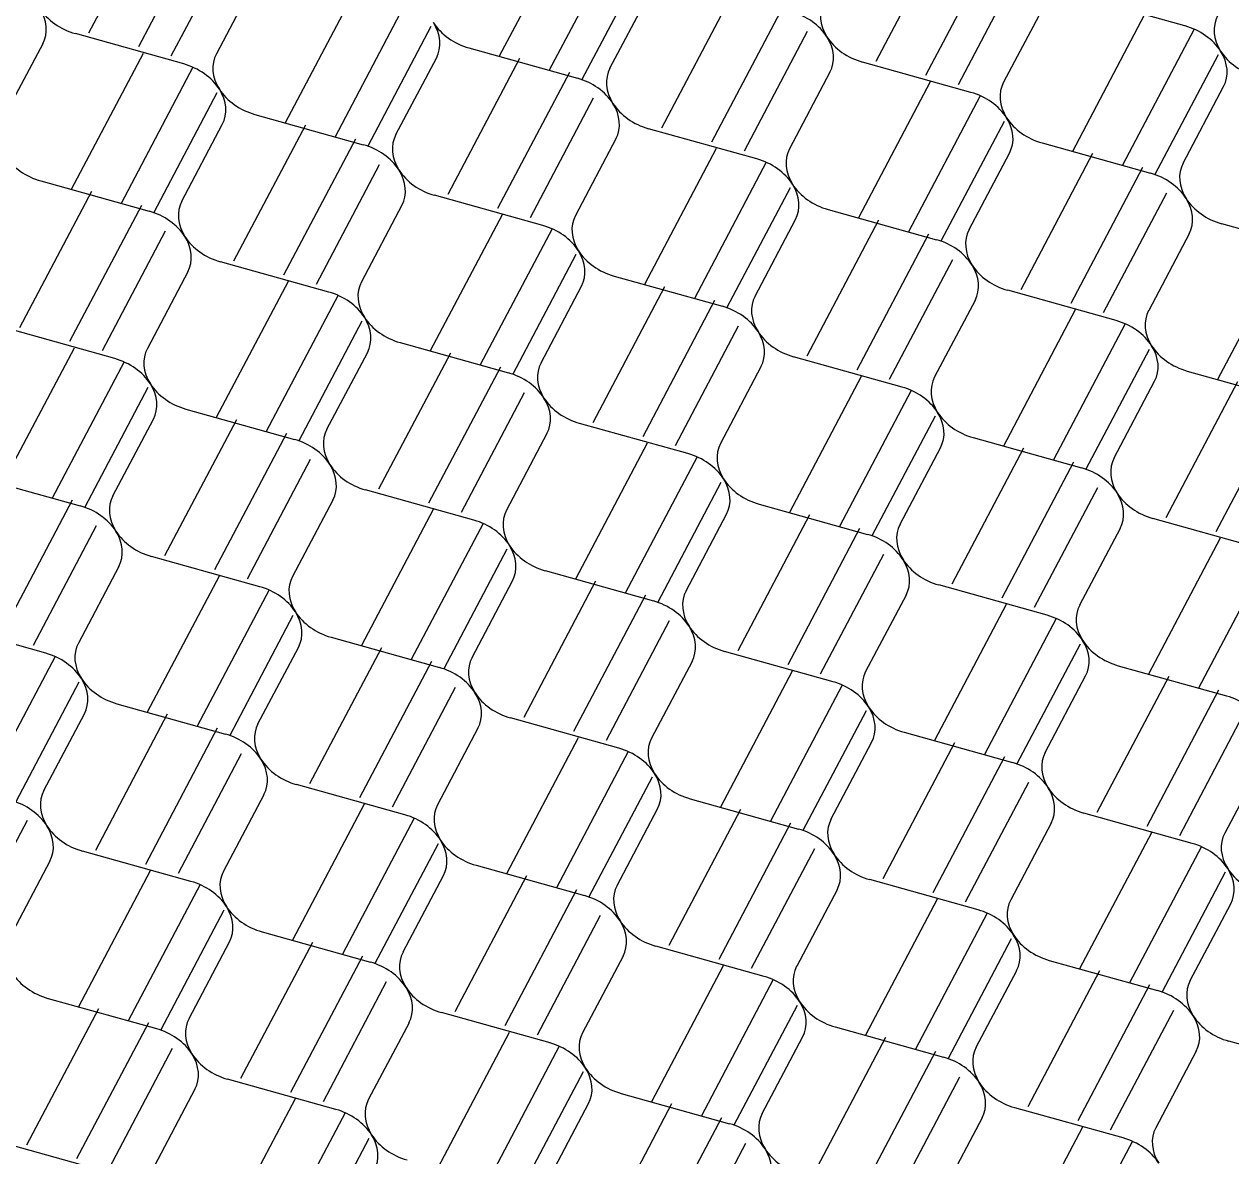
# Model space of a CAD drawing. Extents: x 638850 to 644908, y 297188 to 298900.
# Drawn here: x 639839.62 to 639876.79, y 297907.57 to 297942.42 of the extents above; entities that cross this region are included whole.
import ezdxf

# ---------------------------------------------------------------- set-up
doc = ezdxf.new("R2010")
doc.units = 0
doc.layers.add('2', color=7, linetype='Continuous')

msp = doc.modelspace()

# ---------------------------------------------------------------- linework, layer by layer
at = {"layer": '2'}
for p, q in [((639843.816, 297946.333), (639841.606, 297942.144)), ((639845.356, 297945.906), (639843.144, 297941.714)), ((639856.47, 297945.617), (639854.259, 297941.427)), ((639868.065, 297945.455), (639865.854, 297941.266)), ((639846.091, 297945.115), (639844.146, 297941.429)), ((639858.01, 297945.19), (639855.798, 297940.998)), ((639869.605, 297945.028), (639867.393, 297940.836)), ((639858.744, 297944.398), (639856.8, 297940.712)), ((639870.34, 297944.237), (639868.395, 297940.551)), ((639846.79, 297943.862), (639845.544, 297941.505)), ((639849.876, 297943.568), (639847.665, 297939.378)), ((639857.668, 297941.066), (639858.915, 297943.423)), ((639861.471, 297943.406), (639859.261, 297939.217)), ((639875.382, 297942.364), (639872.043, 297943.296)), ((639851.416, 297943.141), (639849.204, 297938.949)), ((639863.011, 297942.979), (639860.799, 297938.787)), ((639871.039, 297942.984), (639869.793, 297940.627)), ((639874.127, 297942.689), (639871.916, 297938.499)), ((639844.54, 297941.193), (639841.2, 297942.125)), ((639852.15, 297942.349), (639850.206, 297938.663)), ((639863.746, 297942.188), (639861.801, 297938.502)), ((639875.667, 297942.262), (639873.455, 297938.07)), ((639840.196, 297941.813), (639838.95, 297939.456)), ((639843.284, 297941.518), (639841.073, 297937.328)), ((639851.074, 297939.017), (639852.321, 297941.374)), ((639854.879, 297941.356), (639852.669, 297937.167)), ((639853.325, 297941.686), (639856.664, 297940.754)), ((639876.401, 297941.47), (639874.457, 297937.784)), ((639844.824, 297941.091), (639842.612, 297936.899)), ((639868.789, 297940.315), (639865.449, 297941.247)), ((639856.419, 297940.929), (639854.207, 297936.737)), ((639864.445, 297940.935), (639863.199, 297938.578)), ((639867.533, 297940.64), (639865.322, 297936.45)), ((639845.559, 297940.299), (639843.614, 297936.613)), ((639875.325, 297938.138), (639876.57, 297940.496)), ((639857.154, 297940.138), (639855.209, 297936.452)), ((639869.073, 297940.213), (639866.861, 297936.021)), ((639846.731, 297939.637), (639850.07, 297938.704)), ((639844.481, 297936.968), (639845.727, 297939.325)), ((639848.285, 297939.307), (639846.075, 297935.117)), ((639862.195, 297938.265), (639858.855, 297939.198)), ((639869.807, 297939.421), (639867.863, 297935.735)), ((639849.825, 297938.88), (639847.614, 297934.688)), ((639857.851, 297938.886), (639856.607, 297936.528)), ((639870.982, 297938.758), (639874.321, 297937.825)), ((639860.94, 297938.593), (639858.729, 297934.403)), ((639868.731, 297936.089), (639869.979, 297938.448)), ((639872.535, 297938.431), (639870.325, 297934.241)), ((639850.56, 297938.088), (639848.615, 297934.402)), ((639862.48, 297938.166), (639860.268, 297933.974)), ((639874.075, 297938.004), (639871.863, 297933.812)), ((639840.137, 297937.588), (639843.476, 297936.655)), ((639863.215, 297937.374), (639861.27, 297933.688)), ((639841.693, 297937.26), (639839.482, 297933.07)), ((639855.601, 297936.216), (639852.264, 297937.148)), ((639874.81, 297937.212), (639872.865, 297933.526)), ((639843.233, 297936.833), (639841.021, 297932.641)), ((639851.258, 297936.839), (639850.013, 297934.479)), ((639854.346, 297936.544), (639852.135, 297932.354)), ((639864.389, 297936.711), (639867.728, 297935.778)), ((639862.139, 297934.042), (639863.385, 297936.399)), ((639865.941, 297936.382), (639863.731, 297932.192)), ((639879.853, 297935.339), (639876.513, 297936.272)), ((639843.967, 297936.041), (639842.022, 297932.355)), ((639855.886, 297936.117), (639853.674, 297931.924)), ((639867.481, 297935.955), (639865.27, 297931.763)), ((639875.509, 297935.96), (639874.263, 297933.603)), ((639878.595, 297935.666), (639876.384, 297931.476)), ((639849.008, 297934.169), (639845.671, 297935.101)), ((639856.621, 297935.325), (639854.676, 297931.639)), ((639868.216, 297935.163), (639866.271, 297931.477)), ((639844.665, 297934.79), (639843.42, 297932.431)), ((639847.752, 297934.495), (639845.542, 297930.305)), ((639855.545, 297931.992), (639856.791, 297934.35)), ((639859.348, 297934.333), (639857.137, 297930.143)), ((639857.795, 297934.662), (639861.134, 297933.729)), ((639849.292, 297934.068), (639847.08, 297929.875)), ((639873.259, 297933.29), (639869.92, 297934.223)), ((639860.888, 297933.906), (639858.676, 297929.714)), ((639868.915, 297933.911), (639867.669, 297931.553)), ((639872.001, 297933.617), (639869.79, 297929.427)), ((639850.027, 297933.276), (639848.082, 297929.59)), ((639873.541, 297933.19), (639871.329, 297928.997)), ((639842.416, 297932.119), (639839.077, 297933.052)), ((639861.622, 297933.114), (639859.677, 297929.428)), ((639841.16, 297932.445), (639838.95, 297928.255)), ((639851.201, 297932.613), (639854.541, 297931.68)), ((639848.951, 297929.943), (639850.197, 297932.301)), ((639852.754, 297932.284), (639850.543, 297928.094)), ((639866.665, 297931.241), (639863.326, 297932.174)), ((639874.276, 297932.398), (639872.331, 297928.712)), ((639842.7, 297932.018), (639840.488, 297927.825)), ((639854.294, 297931.857), (639852.082, 297927.665)), ((639862.321, 297931.862), (639861.075, 297929.504)), ((639875.45, 297931.735), (639878.789, 297930.802)), ((639865.407, 297931.568), (639863.197, 297927.378)), ((639873.2, 297929.065), (639874.446, 297931.423)), ((639877.002, 297931.406), (639874.792, 297927.216)), ((639843.435, 297931.226), (639841.49, 297927.54)), ((639855.028, 297931.065), (639853.084, 297927.379)), ((639866.947, 297931.141), (639864.735, 297926.948)), ((639878.543, 297930.979), (639876.331, 297926.787)), ((639842.357, 297927.894), (639843.603, 297930.251)), ((639846.16, 297930.235), (639843.949, 297926.045)), ((639844.607, 297930.564), (639847.947, 297929.631)), ((639867.682, 297930.349), (639865.737, 297926.663)), ((639860.071, 297929.192), (639856.732, 297930.125)), ((639847.7, 297929.808), (639845.488, 297925.616)), ((639855.728, 297929.813), (639854.481, 297927.455)), ((639858.813, 297929.519), (639856.603, 297925.329)), ((639868.856, 297929.686), (639872.196, 297928.753)), ((639860.353, 297929.092), (639858.141, 297924.899)), ((639866.606, 297927.016), (639867.852, 297929.374)), ((639870.41, 297929.359), (639868.199, 297925.169)), ((639848.434, 297929.016), (639846.49, 297925.33)), ((639871.95, 297928.932), (639869.738, 297924.74)), ((639838.014, 297928.515), (639841.353, 297927.582)), ((639853.477, 297927.143), (639850.138, 297928.076)), ((639861.088, 297928.3), (639859.143, 297924.614)), ((639872.684, 297928.14), (639870.74, 297924.454)), ((639841.107, 297927.761), (639838.895, 297923.569)), ((639849.134, 297927.763), (639847.888, 297925.406)), ((639862.262, 297927.637), (639865.602, 297926.704)), ((639852.22, 297927.472), (639850.01, 297923.282)), ((639860.012, 297924.967), (639861.259, 297927.326)), ((639863.816, 297927.31), (639861.605, 297923.12)), ((639841.842, 297926.969), (639839.897, 297923.283)), ((639853.761, 297927.045), (639851.549, 297922.852)), ((639865.356, 297926.883), (639863.144, 297922.691)), ((639873.384, 297926.887), (639872.137, 297924.53)), ((639877.727, 297926.267), (639874.388, 297927.2)), ((639876.469, 297926.594), (639874.259, 297922.404)), ((639854.495, 297926.253), (639852.55, 297922.567)), ((639878.009, 297926.167), (639875.797, 297921.974)), ((639846.883, 297925.094), (639843.545, 297926.029)), ((639866.091, 297926.091), (639864.146, 297922.405)), ((639842.541, 297925.716), (639841.295, 297923.359)), ((639845.627, 297925.423), (639843.416, 297921.233)), ((639855.67, 297925.59), (639859.009, 297924.657)), ((639853.419, 297922.92), (639854.665, 297925.277)), ((639857.222, 297925.261), (639855.011, 297921.071)), ((639871.133, 297924.218), (639867.794, 297925.151)), ((639847.167, 297924.996), (639844.955, 297920.803)), ((639858.762, 297924.834), (639856.55, 297920.641)), ((639866.79, 297924.838), (639865.544, 297922.481)), ((639869.875, 297924.545), (639867.665, 297920.355)), ((639840.291, 297923.047), (639836.951, 297923.98)), ((639847.901, 297924.204), (639845.957, 297920.518)), ((639859.497, 297924.042), (639857.552, 297920.356)), ((639871.416, 297924.118), (639869.204, 297919.925)), ((639849.076, 297923.541), (639852.415, 297922.608)), ((639846.825, 297920.871), (639848.071, 297923.228)), ((639850.626, 297923.215), (639848.416, 297919.025)), ((639872.15, 297923.326), (639870.205, 297919.64)), ((639840.575, 297922.946), (639838.363, 297918.753)), ((639852.167, 297922.788), (639849.955, 297918.595)), ((639860.196, 297922.789), (639858.95, 297920.432)), ((639864.539, 297922.169), (639861.2, 297923.102)), ((639863.284, 297922.495), (639861.073, 297918.305)), ((639873.325, 297922.663), (639876.664, 297921.73)), ((639841.309, 297922.154), (639839.365, 297918.468)), ((639864.824, 297922.068), (639862.612, 297917.875)), ((639871.074, 297919.993), (639872.32, 297922.35)), ((639874.879, 297922.333), (639872.668, 297918.143)), ((639852.901, 297921.996), (639850.956, 297918.31)), ((639876.419, 297921.906), (639874.207, 297917.713)), ((639842.482, 297921.492), (639845.821, 297920.559)), ((639840.231, 297918.822), (639841.478, 297921.179)), ((639844.033, 297921.166), (639841.822, 297916.976)), ((639857.945, 297920.12), (639854.606, 297921.053)), ((639865.558, 297921.276), (639863.614, 297917.59)), ((639877.154, 297921.114), (639875.209, 297917.428)), ((639845.573, 297920.738), (639843.361, 297916.546)), ((639853.602, 297920.74), (639852.356, 297918.383)), ((639866.731, 297920.614), (639870.07, 297919.681)), ((639856.69, 297920.446), (639854.479, 297916.256)), ((639864.482, 297917.943), (639865.726, 297920.301)), ((639868.283, 297920.287), (639866.073, 297916.097)), ((639846.307, 297919.947), (639844.363, 297916.261)), ((639858.23, 297920.018), (639856.018, 297915.826)), ((639869.824, 297919.859), (639867.612, 297915.667)), ((639877.853, 297919.861), (639876.607, 297917.504)), ((639858.964, 297919.227), (639857.02, 297915.541)), ((639870.558, 297919.068), (639868.613, 297915.382)), ((639847.008, 297918.691), (639845.762, 297916.334)), ((639851.352, 297918.071), (639848.012, 297919.003)), ((639850.097, 297918.399), (639847.886, 297914.209)), ((639860.137, 297918.564), (639863.476, 297917.632)), ((639851.637, 297917.971), (639849.425, 297913.779)), ((639857.888, 297915.894), (639859.133, 297918.252)), ((639861.691, 297918.239), (639859.48, 297914.05)), ((639875.602, 297917.192), (639872.263, 297918.124)), ((639839.713, 297917.898), (639837.769, 297914.212)), ((639863.231, 297917.812), (639861.019, 297913.62)), ((639871.26, 297917.814), (639870.013, 297915.455)), ((639874.346, 297917.521), (639872.135, 297913.331)), ((639844.758, 297916.022), (639841.419, 297916.954)), ((639852.372, 297917.18), (639850.427, 297913.494)), ((639863.965, 297917.021), (639862.021, 297913.335)), ((639875.886, 297917.093), (639873.674, 297912.901)), ((639840.414, 297916.642), (639839.168, 297914.285)), ((639853.546, 297916.516), (639856.882, 297915.583)), ((639843.503, 297916.349), (639841.292, 297912.16)), ((639851.296, 297913.847), (639852.54, 297916.205)), ((639855.097, 297916.19), (639852.886, 297912.001)), ((639876.62, 297916.302), (639874.676, 297912.616)), ((639845.043, 297915.922), (639842.831, 297911.73)), ((639856.637, 297915.763), (639854.425, 297911.571)), ((639864.666, 297915.765), (639863.42, 297913.408)), ((639869.01, 297915.145), (639865.67, 297916.077)), ((639867.752, 297915.471), (639865.541, 297911.282)), ((639845.778, 297915.131), (639843.833, 297911.445)), ((639857.371, 297914.972), (639855.427, 297911.286)), ((639869.292, 297915.044), (639867.08, 297910.852)), ((639875.544, 297912.969), (639876.791, 297915.326)), ((639846.952, 297914.467), (639850.291, 297913.535)), ((639870.027, 297914.253), (639868.082, 297910.567)), ((639844.702, 297911.798), (639845.946, 297914.156)), ((639848.503, 297914.141), (639846.292, 297909.952)), ((639862.416, 297913.096), (639859.077, 297914.028)), ((639850.043, 297913.714), (639847.831, 297909.522)), ((639858.072, 297913.716), (639856.826, 297911.359)), ((639871.201, 297913.589), (639874.54, 297912.657)), ((639861.158, 297913.422), (639858.947, 297909.233)), ((639868.951, 297910.92), (639870.197, 297913.277)), ((639872.752, 297913.263), (639870.541, 297909.074)), ((639850.778, 297912.923), (639848.833, 297909.237)), ((639862.698, 297912.995), (639860.486, 297908.803)), ((639874.292, 297912.836), (639872.08, 297908.644)), ((639840.358, 297912.418), (639843.697, 297911.486)), ((639841.909, 297912.092), (639839.698, 297907.903)), ((639863.433, 297912.204), (639861.488, 297908.518)), ((639875.026, 297912.045), (639873.082, 297908.359)), ((639843.449, 297911.665), (639841.237, 297907.473)), ((639851.478, 297911.667), (639850.232, 297909.31)), ((639855.822, 297911.047), (639852.483, 297911.979)), ((639854.564, 297911.373), (639852.354, 297907.184)), ((639864.607, 297911.54), (639867.946, 297910.608)), ((639856.104, 297910.946), (639853.892, 297906.754)), ((639862.357, 297908.871), (639863.603, 297911.228)), ((639866.158, 297911.214), (639863.947, 297907.025)), ((639880.071, 297910.169), (639876.732, 297911.101)), ((639844.184, 297910.874), (639842.239, 297907.188)), ((639867.698, 297910.787), (639865.486, 297906.595)), ((639875.727, 297910.789), (639874.481, 297908.432)), ((639856.839, 297910.155), (639854.894, 297906.469)), ((639849.228, 297908.998), (639845.889, 297909.93)), ((639868.433, 297909.996), (639866.488, 297906.31)), ((639844.885, 297909.618), (639843.638, 297907.261)), ((639858.013, 297909.491), (639861.352, 297908.559)), ((639847.97, 297909.324), (639845.76, 297905.135)), ((639855.763, 297906.822), (639857.009, 297909.179)), ((639859.565, 297909.167), (639857.354, 297904.978)), ((639873.477, 297908.12), (639870.138, 297909.052)), ((639849.51, 297908.897), (639847.298, 297904.705)), ((639861.105, 297908.74), (639858.893, 297904.548)), ((639869.133, 297908.74), (639867.887, 297906.383)), ((639872.22, 297908.448), (639870.01, 297904.259)), ((639850.245, 297908.106), (639848.3, 297904.42)), ((639861.84, 297907.949), (639859.895, 297904.263)), ((639873.76, 297908.021), (639871.548, 297903.829)), ((639842.634, 297906.949), (639839.295, 297907.881))]:
    msp.add_line(p, q, dxfattribs=at)
for centre, start_param, end_param in [((639838.752, 297942.482), 3.045062, 3.936083), ((639841.457, 297943.322), 0.794491, 1.685512), ((639865.706, 297942.445), 6.186654, 7.077676), ((639863.002, 297941.604), 3.936083, 4.827105), ((639877.831, 297942.006), 6.186654, 7.077676), ((639850.877, 297942.043), 3.045062, 3.936083), ((639853.582, 297942.883), 0.794491, 1.685512), ((639875.127, 297941.165), 3.936083, 4.827105), ((639863.002, 297941.604), 3.045062, 3.936083), ((639865.706, 297942.445), 0.794491, 1.685512), ((639846.988, 297940.835), 6.186654, 7.077676), ((639875.127, 297941.165), 3.045062, 3.936083), ((639877.831, 297942.006), 0.794491, 1.685512), ((639844.284, 297939.994), 3.936083, 4.827105), ((639859.113, 297940.396), 6.186654, 7.077676), ((639856.408, 297939.555), 3.936083, 4.827105), ((639871.238, 297939.957), 6.186654, 7.077676), ((639844.284, 297939.994), 3.045062, 3.936083), ((639846.988, 297940.835), 0.794491, 1.685512), ((639868.533, 297939.117), 3.936083, 4.827105), ((639859.113, 297940.396), 0.794491, 1.685512), ((639856.408, 297939.555), 3.045062, 3.936083), ((639868.533, 297939.117), 3.045062, 3.936083), ((639871.238, 297939.957), 0.794491, 1.685512), ((639852.519, 297938.347), 6.186654, 7.077676), ((639849.815, 297937.507), 3.936083, 4.827105), ((639864.644, 297937.908), 6.186654, 7.077676), ((639840.394, 297938.786), 0.794491, 1.685512), ((639861.94, 297937.068), 3.936083, 4.827105), ((639876.769, 297937.469), 6.186654, 7.077676), ((639849.815, 297937.507), 3.045062, 3.936083), ((639852.519, 297938.347), 0.794491, 1.685512), ((639874.065, 297936.629), 3.936083, 4.827105), ((639861.94, 297937.068), 3.045062, 3.936083), ((639864.644, 297937.908), 0.794491, 1.685512), ((639845.926, 297936.298), 6.186654, 7.077676), ((639876.769, 297937.469), 0.794491, 1.685512), ((639874.065, 297936.629), 3.045062, 3.936083), ((639843.221, 297935.458), 3.936083, 4.827105), ((639858.05, 297935.859), 6.186654, 7.077676), ((639855.346, 297935.019), 3.936083, 4.827105), ((639845.926, 297936.298), 0.794491, 1.685512), ((639843.221, 297935.458), 3.045062, 3.936083), ((639870.175, 297935.42), 6.186654, 7.077676), ((639855.346, 297935.019), 3.045062, 3.936083), ((639858.05, 297935.859), 0.794491, 1.685512), ((639867.471, 297934.58), 3.936083, 4.827105), ((639867.471, 297934.58), 3.045062, 3.936083), ((639870.175, 297935.42), 0.794491, 1.685512), ((639851.457, 297933.811), 6.186654, 7.077676), ((639848.752, 297932.97), 3.936083, 4.827105), ((639863.582, 297933.372), 6.186654, 7.077676), ((639860.877, 297932.531), 3.936083, 4.827105), ((639875.706, 297932.933), 6.186654, 7.077676), ((639848.752, 297932.97), 3.045062, 3.936083), ((639851.457, 297933.811), 0.794491, 1.685512), ((639873.002, 297932.093), 3.936083, 4.827105), ((639860.877, 297932.531), 3.045062, 3.936083), ((639863.582, 297933.372), 0.794491, 1.685512), ((639873.002, 297932.093), 3.045062, 3.936083), ((639875.706, 297932.933), 0.794491, 1.685512), ((639842.159, 297930.921), 3.936083, 4.827105), ((639844.863, 297931.762), 6.186654, 7.077676), ((639856.988, 297931.323), 6.186654, 7.077676), ((639842.159, 297930.921), 3.045062, 3.936083), ((639844.863, 297931.762), 0.794491, 1.685512), ((639854.284, 297930.483), 3.936083, 4.827105), ((639869.113, 297930.884), 6.186654, 7.077676), ((639866.408, 297930.044), 3.936083, 4.827105), ((639854.284, 297930.483), 3.045062, 3.936083), ((639856.988, 297931.323), 0.794491, 1.685512), ((639866.408, 297930.044), 3.045062, 3.936083), ((639869.113, 297930.884), 0.794491, 1.685512), ((639850.394, 297929.274), 6.186654, 7.077676), ((639847.69, 297928.434), 3.936083, 4.827105), ((639862.519, 297928.835), 6.186654, 7.077676), ((639859.815, 297927.995), 3.936083, 4.827105), ((639850.394, 297929.274), 0.794491, 1.685512), ((639847.69, 297928.434), 3.045062, 3.936083), ((639871.94, 297927.556), 3.936083, 4.827105), ((639874.644, 297928.396), 6.186654, 7.077676), ((639859.815, 297927.995), 3.045062, 3.936083), ((639862.519, 297928.835), 0.794491, 1.685512), ((639874.644, 297928.396), 0.794491, 1.685512), ((639871.94, 297927.556), 3.045062, 3.936083), ((639843.801, 297927.225), 6.186654, 7.077676), ((639841.096, 297926.385), 3.936083, 4.827105), ((639855.925, 297926.786), 6.186654, 7.077676), ((639853.221, 297925.946), 3.936083, 4.827105), ((639868.05, 297926.348), 6.186654, 7.077676), ((639843.801, 297927.225), 0.794491, 1.685512), ((639841.096, 297926.385), 3.045062, 3.936083), ((639865.346, 297925.507), 3.936083, 4.827105), ((639853.221, 297925.946), 3.045062, 3.936083), ((639855.925, 297926.786), 0.794491, 1.685512), ((639865.346, 297925.507), 3.045062, 3.936083), ((639868.05, 297926.348), 0.794491, 1.685512), ((639849.332, 297924.738), 6.186654, 7.077676), ((639846.628, 297923.897), 3.936083, 4.827105), ((639858.752, 297923.458), 3.936083, 4.827105), ((639861.457, 297924.299), 6.186654, 7.077676), ((639846.628, 297923.897), 3.045062, 3.936083), ((639849.332, 297924.738), 0.794491, 1.685512), ((639873.582, 297923.86), 6.186654, 7.077676), ((639870.877, 297923.02), 3.936083, 4.827105), ((639861.457, 297924.299), 0.794491, 1.685512), ((639858.752, 297923.458), 3.045062, 3.936083), ((639842.738, 297922.689), 6.186654, 7.077676), ((639870.877, 297923.02), 3.045062, 3.936083), ((639873.582, 297923.86), 0.794491, 1.685512), ((639840.034, 297921.849), 3.936083, 4.827105), ((639854.863, 297922.25), 6.186654, 7.077676), ((639852.159, 297921.41), 3.936083, 4.827105), ((639866.988, 297921.811), 6.186654, 7.077676), ((639840.034, 297921.849), 3.045062, 3.936083), ((639842.738, 297922.689), 0.794491, 1.685512), ((639864.284, 297920.971), 3.936083, 4.827105), ((639852.159, 297921.41), 3.045062, 3.936083), ((639854.863, 297922.25), 0.794491, 1.685512), ((639876.408, 297920.532), 3.936083, 4.827105), ((639864.284, 297920.971), 3.045062, 3.936083), ((639866.988, 297921.811), 0.794491, 1.685512), ((639845.565, 297919.361), 3.936083, 4.827105), ((639848.269, 297920.201), 6.186654, 7.077676), ((639860.394, 297919.762), 6.186654, 7.077676), ((639857.69, 297918.922), 3.936083, 4.827105), ((639872.519, 297919.323), 6.186654, 7.077676), ((639845.565, 297919.361), 3.045062, 3.936083), ((639848.269, 297920.201), 0.794491, 1.685512), ((639869.815, 297918.483), 3.936083, 4.827105), ((639857.69, 297918.922), 3.045062, 3.936083), ((639860.394, 297919.762), 0.794491, 1.685512), ((639841.676, 297918.152), 6.186654, 7.077676), ((639869.815, 297918.483), 3.045062, 3.936083), ((639872.519, 297919.323), 0.794491, 1.685512), ((639838.971, 297917.312), 3.936083, 4.827105), ((639853.801, 297917.714), 6.186654, 7.077676), ((639851.096, 297916.873), 3.936083, 4.827105), ((639865.925, 297917.275), 6.186654, 7.077676), ((639838.971, 297917.312), 3.045062, 3.936083), ((639841.676, 297918.152), 0.794491, 1.685512), ((639863.221, 297916.434), 3.936083, 4.827105), ((639851.096, 297916.873), 3.045062, 3.936083), ((639853.801, 297917.714), 0.794491, 1.685512), ((639878.05, 297916.836), 6.186654, 7.077676), ((639865.925, 297917.275), 0.794491, 1.685512), ((639863.221, 297916.434), 3.045062, 3.936083), ((639875.346, 297915.995), 3.936083, 4.827105), ((639847.207, 297915.665), 6.186654, 7.077676), ((639875.346, 297915.995), 3.045062, 3.936083), ((639878.05, 297916.836), 0.794491, 1.685512), ((639844.503, 297914.824), 3.936083, 4.827105), ((639859.332, 297915.226), 6.186654, 7.077676), ((639856.627, 297914.386), 3.936083, 4.827105), ((639871.457, 297914.787), 6.186654, 7.077676), ((639844.503, 297914.824), 3.045062, 3.936083), ((639847.207, 297915.665), 0.794491, 1.685512), ((639868.752, 297913.947), 3.936083, 4.827105), ((639856.627, 297914.386), 3.045062, 3.936083), ((639859.332, 297915.226), 0.794491, 1.685512), ((639868.752, 297913.947), 3.045062, 3.936083), ((639871.457, 297914.787), 0.794491, 1.685512), ((639850.034, 297912.337), 3.936083, 4.827105), ((639852.738, 297913.177), 6.186654, 7.077676), ((639840.613, 297913.616), 0.794491, 1.685512), ((639864.863, 297912.738), 6.186654, 7.077676), ((639850.034, 297912.337), 3.045062, 3.936083), ((639852.738, 297913.177), 0.794491, 1.685512), ((639862.159, 297911.898), 3.936083, 4.827105), ((639876.988, 297912.299), 6.186654, 7.077676), ((639874.283, 297911.459), 3.936083, 4.827105), ((639862.159, 297911.898), 3.045062, 3.936083), ((639864.863, 297912.738), 0.794491, 1.685512), ((639846.145, 297911.128), 6.186654, 7.077676), ((639874.283, 297911.459), 3.045062, 3.936083), ((639876.988, 297912.299), 0.794491, 1.685512), ((639843.44, 297910.288), 3.936083, 4.827105), ((639858.269, 297910.689), 6.186654, 7.077676), ((639855.565, 297909.849), 3.936083, 4.827105), ((639870.394, 297910.251), 6.186654, 7.077676), ((639846.145, 297911.128), 0.794491, 1.685512), ((639843.44, 297910.288), 3.045062, 3.936083), ((639867.69, 297909.41), 3.936083, 4.827105), ((639855.565, 297909.849), 3.045062, 3.936083), ((639858.269, 297910.689), 0.794491, 1.685512), ((639870.394, 297910.251), 0.794491, 1.685512), ((639867.69, 297909.41), 3.045062, 3.936083), ((639851.676, 297908.641), 6.186654, 7.077676), ((639848.971, 297907.8), 3.936083, 4.827105), ((639863.801, 297908.202), 6.186654, 7.077676), ((639861.096, 297907.361), 3.936083, 4.827105), ((639875.925, 297907.763), 6.186654, 7.077676), ((639848.971, 297907.8), 3.045062, 3.936083), ((639851.676, 297908.641), 0.794491, 1.685512), ((639873.221, 297906.923), 3.936083, 4.827105), ((639863.801, 297908.202), 0.794491, 1.685512), ((639861.096, 297907.361), 3.045062, 3.936083)]:
    msp.add_ellipse(centre, major_axis=(-1.492, 0.562), ratio=0.764477, start_param=start_param, end_param=end_param, dxfattribs=at)

doc.saveas('drawing.dxf')
